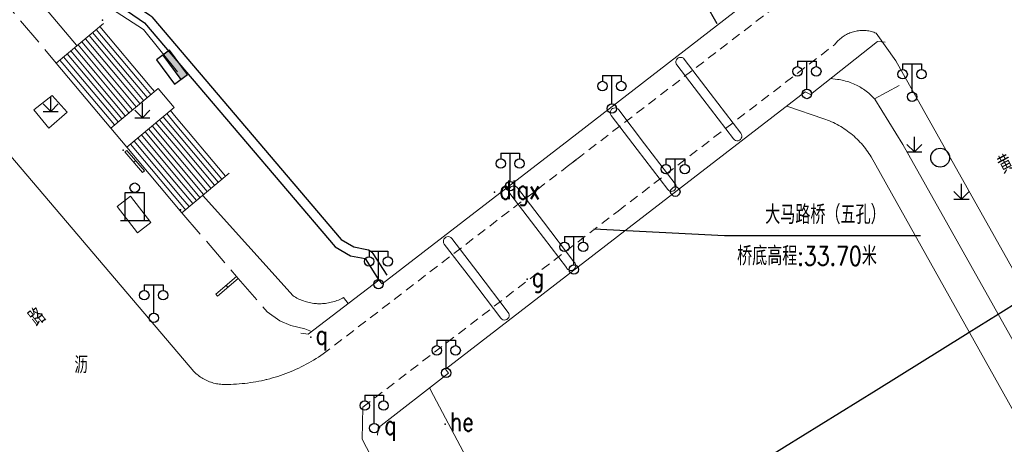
# Model space of a CAD drawing. Extents: x 39508475 to 39522402, y 3783947 to 3795549.
# Tile 309 of 323: x 39517552 to 39517656, y 3793382 to 3793427. Entities that reach past the tile are written whole.
import ezdxf
from ezdxf.enums import TextEntityAlignment as Align

# ---------------------------------------------------------------- set-up
doc = ezdxf.new("R2010")
doc.units = 0
doc.header["$PDSIZE"] = 0.2
doc.linetypes.add('X0', pattern=[4, 3, -1])
doc.linetypes.add('X70', pattern=[1.6, 1, -0.6])
doc.layers.get('0').update_dxf_attribs({"linetype": 'CONTINUOUS'})
for name, color, linetype in [('DLSS', 4, 'CONTINUOUS'), ('JCDL_DMX_F', 30, 'CONTINUOUS'), ('JCDL_JMDD_F', 231, 'CONTINUOUS'), ('JCDL_JMDX_F', 231, 'CONTINUOUS'), ('JCDL_JT_ZJ', 100, 'CONTINUOUS'), ('JCDL_JTD_F', 100, 'CONTINUOUS'), ('JCDL_JTX_F', 100, 'CONTINUOUS'), ('JMD', 6, 'CONTINUOUS'), ('SXSS', 5, 'CONTINUOUS'), ('ZBTZ', 3, 'CONTINUOUS'), ('zdh', 7, 'CONTINUOUS'), ('拆迁面积', 10, 'CONTINUOUS'), ('断面线', 2, 'CONTINUOUS')]:
    doc.layers.add(name, color=color, linetype=linetype)
for name, color, linetype, lineweight in [('JCDL_JMDX', 1, 'CONTINUOUS', 0), ('JCDL_ZBX', 3, 'CONTINUOUS', 0), ('JCDL_ZBX_F', 7, 'CONTINUOUS', 0), ('道路照明-管道', 40, 'CONTINUOUS', 18)]:
    doc.layers.add(name, color=color, linetype=linetype, lineweight=lineweight)
doc.styles.add('HZ', font='rs', dxfattribs={"width": 0.8, "bigfont": 'hztxt'})
doc.styles.get("Standard").update_dxf_attribs({"font": 'txt', "width": 1.1})
doc.linetypes.add('HOT_WATER_SUPPLY', pattern='A,12.7,-5.08,["HW",Standard,S=2.54,R=0,X=-2.54,Y=-1.27],-5.08', length=22.86)
doc.linetypes.add('X35', pattern='A,2,[150,AAA.SHX,S=1,R=0,X=0,Y=1],2,[177,AAA.SHX,S=1,R=0,X=0,Y=0.8],1e-09', length=4)
doc.linetypes.add('X4', pattern='A,0,-1e-09,[149,symbolx.shx,S=0.15,R=0,X=0,Y=0],-1.6', length=1.6)
doc.linetypes.add('ZIGZAG', pattern='A,0.00254,-5.08,[131,ltypeshp.shx,S=5.08,R=0,X=-5.08,Y=0],-10.16,[131,ltypeshp.shx,S=5.08,R=180,X=5.08,Y=0],-5.08', length=20.32254)

# ---------------------------------------------------------------- blocks, each defined once
blk = doc.blocks.new('5820000')
at = {"color": 0, "linetype": 'Continuous'}
blk.add_circle((0, 0), 1, dxfattribs=at)
blk = doc.blocks.new('9530003')
at = {"color": 0}
for p, q in [((0, 0), (0, 1.6)), ((-0.8, 0), (0.8, 0))]:
    blk.add_line(p, q, dxfattribs=at)
at = {"color": 0, "linetype": 'Continuous'}
for points in [[(0, 0), (-0.8, 0.8)], [(0, 0), (0.8, 0.8)]]:
    blk.add_lwpolyline(points, dxfattribs=at)
blk = doc.blocks.new('3521000')
at = {"color": 0}
for p, q in [((-1, 3.5), (1, 3.5)), ((0, 0.5), (0, 3.5))]:
    blk.add_line(p, q, dxfattribs=at)
at = {"color": 0, "linetype": 'Continuous', "flags": 128}
for points in [[(-1, 3.5), (-1, 2.9)], [(1, 3.5), (1, 2.9)]]:
    blk.add_lwpolyline(points, dxfattribs=at)
at = {"color": 0}
for centre in [(-1, 2.4), (1, 2.4), (0, 0)]:
    blk.add_circle(centre, 0.5, dxfattribs=at)
blk = doc.blocks.new('3613000')
at = {"color": 0}
for p, q in [((-1, 3), (1, 3)), ((-1, 0), (-1, 3)), ((1, 3), (1, 0)), ((-1.5, 0), (1.5, 0))]:
    blk.add_line(p, q, dxfattribs=at)
blk.add_circle((0, 3.5), 0.5, dxfattribs=at)
blk = doc.blocks.new('控制箱')
at = {"layer": '拆迁面积', "ltscale": 0.1}
blk.add_hatch(color=3, dxfattribs=at).paths.add_polyline_path([(39516847.8, 3790949.3), (39516847.8, 3790957.8), (39516815.7, 3790957.8), (39516815.7, 3790949.3)])
at = {"layer": '拆迁面积', "color": 3, "ltscale": 0.1}
blk.add_line((39516815.7, 3790957.8), (39516847.8, 3790957.8), dxfattribs=at)
blk.add_lwpolyline([(39516815.7, 3790966.3), (39516847.8, 3790966.3), (39516847.8, 3790949.3), (39516815.7, 3790949.3)], close=True, dxfattribs=at)

msp = doc.modelspace()

# ---------------------------------------------------------------- linework, layer by layer
at = {"layer": 'DLSS', "linetype": 'X70', "lineweight": 0}
for points in [[(39517635.793, 3793431.079), (39517611.30456, 3793412.28529)], [(39517615.27179, 3793406.4502), (39517638.303, 3793424.13899)], [(39517611.30456, 3793412.28529), (39517583.92029, 3793391.26916)], [(39517610.80388, 3793411.90104), (39517610.01058, 3793411.29221)], [(39517588.14734, 3793385.61764), (39517615.27179, 3793406.4502)]]:
    msp.add_lwpolyline(points, dxfattribs=at)
at = {"layer": 'DLSS', "linetype": 'Continuous', "lineweight": 20}
for points in [[(39517583.92029, 3793391.26916), (39517583.67361, 3793391.09999), (39517583.42393, 3793390.93528), (39517583.17156, 3793390.77473), (39517582.91656, 3793390.61838), (39517582.659, 3793390.46629), (39517582.39896, 3793390.31848), (39517582.13651, 3793390.175), (39517581.87171, 3793390.03589), (39517581.60464, 3793389.90119), (39517581.33538, 3793389.77093), (39517581.06399, 3793389.64516), (39517580.79056, 3793389.5239), (39517580.51516, 3793389.40718), (39517580.23786, 3793389.29505), (39517579.95874, 3793389.18753), (39517579.67787, 3793389.08465), (39517579.39534, 3793388.98644), (39517579.11122, 3793388.89292), (39517578.82559, 3793388.80413), (39517578.53853, 3793388.72008), (39517578.25011, 3793388.64081), (39517577.96042, 3793388.56632), (39517577.876, 3793388.546), (39517577.66953, 3793388.49664), (39517577.37753, 3793388.4318), (39517577.0845, 3793388.3718), (39517576.79051, 3793388.31667), (39517576.49565, 3793388.26642), (39517576.19999, 3793388.22106), (39517575.90363, 3793388.18061), (39517575.60663, 3793388.14507), (39517575.30909, 3793388.11447), (39517575.01108, 3793388.08879), (39517574.71268, 3793388.06806), (39517574.41399, 3793388.05228), (39517574.11507, 3793388.04146), (39517573.81601, 3793388.036), (39517573.66209, 3793388.02719), (39517573.50794, 3793388.02394), (39517573.35377, 3793388.02583), (39517573.19975, 3793388.03284), (39517573.04605, 3793388.04498), (39517572.89284, 3793388.06223), (39517572.74028, 3793388.08456), (39517572.58856, 3793388.11197), (39517572.43783, 3793388.14441), (39517572.28826, 3793388.18185), (39517572.14003, 3793388.22425), (39517572.01399, 3793388.265), (39517571.99328, 3793388.27156), (39517571.8482, 3793388.32372), (39517571.70493, 3793388.38069), (39517571.56364, 3793388.4424), (39517571.42447, 3793388.50877), (39517571.2876, 3793388.57974), (39517571.15316, 3793388.65523), (39517571.02131, 3793388.73515), (39517570.8922, 3793388.81942), (39517570.76596, 3793388.90794), (39517570.64274, 3793389.00061), (39517570.52267, 3793389.09733), (39517570.40589, 3793389.19799), (39517570.29252, 3793389.30249), (39517570.183, 3793389.411), (39517535.249, 3793430.479)], [(39517638.303, 3793424.13899), (39517638.38608, 3793424.24686), (39517638.4734, 3793424.35134), (39517638.56449, 3793424.45254), (39517638.65925, 3793424.55032), (39517638.75753, 3793424.64456), (39517638.85921, 3793424.73512), (39517638.96415, 3793424.82188), (39517639.07221, 3793424.90473), (39517639.18323, 3793424.98355), (39517639.29708, 3793425.05824), (39517639.4136, 3793425.12869), (39517639.53263, 3793425.19481), (39517639.65401, 3793425.25652), (39517639.77757, 3793425.31372), (39517639.90315, 3793425.36634), (39517640.03058, 3793425.41432), (39517640.15969, 3793425.45757), (39517640.2903, 3793425.49606), (39517640.42223, 3793425.52972), (39517640.55532, 3793425.5585), (39517640.665, 3793425.578), (39517640.68937, 3793425.58238), (39517640.82421, 3793425.60132), (39517640.95965, 3793425.61528), (39517641.09551, 3793425.62426), (39517641.23162, 3793425.62824), (39517641.36777, 3793425.62722), (39517641.5038, 3793425.6212), (39517641.63952, 3793425.61018), (39517641.77474, 3793425.59418), (39517641.90927, 3793425.57322), (39517642.04295, 3793425.54733), (39517642.17559, 3793425.51655), (39517642.307, 3793425.48091), (39517642.43702, 3793425.44047), (39517642.56546, 3793425.39527), (39517642.692, 3793425.34501), (39517644.785, 3793422.415), (39517683.509, 3793353.512)], [(39517588.14734, 3793385.61764), (39517588.08499, 3793382.236), (39517602.77999, 3793353.93699), (39517657.43416, 3793250)]]:
    msp.add_lwpolyline(points, dxfattribs=at)
at = {"layer": 'DLSS', "linetype": 'Continuous', "lineweight": 0}
for points in [[(39517622.30488, 3793422.57789), (39517622.20285, 3793422.67712), (39517622.07701, 3793422.74358), (39517621.93754, 3793422.77189), (39517621.79574, 3793422.75976), (39517621.6631, 3793422.70818), (39517621.55037, 3793422.62131), (39517621.46668, 3793422.50621), (39517621.41881, 3793422.37219), (39517621.41063, 3793422.23011), (39517621.44281, 3793422.09148), (39517621.51275, 3793421.96753)], [(39517621.51211, 3793421.96704), (39517624.26629, 3793418.36277)], [(39517622.30424, 3793422.5774), (39517625.05801, 3793418.97366)], [(39517625.05801, 3793418.97366), (39517628.31281, 3793414.71425)], [(39517615.33175, 3793417.20979), (39517615.22973, 3793417.30901), (39517615.10388, 3793417.37547), (39517614.96441, 3793417.40379), (39517614.82261, 3793417.39166), (39517614.68998, 3793417.34007), (39517614.57724, 3793417.25321), (39517614.49355, 3793417.1381), (39517614.44568, 3793417.00408), (39517614.4375, 3793416.862), (39517614.46968, 3793416.72337), (39517614.53962, 3793416.59943)], [(39517624.26629, 3793418.36277), (39517627.52068, 3793414.10389)], [(39517614.53898, 3793416.59893), (39517617.2991, 3793412.98688)], [(39517615.33111, 3793417.2093), (39517618.09083, 3793413.59778)], [(39517627.52068, 3793414.10389), (39517627.62206, 3793414.00417), (39517627.74791, 3793413.93771), (39517627.88738, 3793413.9094), (39517628.02918, 3793413.92153), (39517628.16181, 3793413.97311), (39517628.27455, 3793414.05998), (39517628.35824, 3793414.17508), (39517628.40611, 3793414.3091), (39517628.41429, 3793414.45118), (39517628.38211, 3793414.58981), (39517628.31281, 3793414.71425)], [(39517618.09083, 3793413.59778), (39517621.33968, 3793409.34615)], [(39517617.2991, 3793412.98688), (39517620.54755, 3793408.73578)], [(39517604.56537, 3793408.9139), (39517604.46334, 3793409.01312), (39517604.3375, 3793409.07958), (39517604.19803, 3793409.1079), (39517604.05623, 3793409.09577), (39517603.92359, 3793409.04418), (39517603.81086, 3793408.95732), (39517603.72716, 3793408.84221), (39517603.67929, 3793408.70819), (39517603.67111, 3793408.56611), (39517603.7033, 3793408.42748), (39517603.77324, 3793408.30354)], [(39517620.54755, 3793408.73578), (39517620.64894, 3793408.63607), (39517620.77478, 3793408.56961), (39517620.91425, 3793408.5413), (39517621.05605, 3793408.55342), (39517621.18869, 3793408.60501), (39517621.30142, 3793408.69187), (39517621.38511, 3793408.80698), (39517621.43299, 3793408.941), (39517621.44116, 3793409.08308), (39517621.40898, 3793409.22171), (39517621.33968, 3793409.34615)], [(39517603.77324, 3793408.30354), (39517606.53823, 3793404.68378)], [(39517604.56537, 3793408.9139), (39517607.32996, 3793405.29468)], [(39517607.32996, 3793405.29468), (39517610.57329, 3793401.05026)], [(39517606.53823, 3793404.68378), (39517609.78116, 3793400.43989)], [(39517597.59462, 3793403.54269), (39517597.49259, 3793403.64191), (39517597.36675, 3793403.70837), (39517597.22728, 3793403.73668), (39517597.08548, 3793403.72456), (39517596.95284, 3793403.67297), (39517596.84011, 3793403.58611), (39517596.75642, 3793403.471), (39517596.70854, 3793403.33698), (39517596.70037, 3793403.1949), (39517596.73255, 3793403.05627), (39517596.80249, 3793402.93232)], [(39517596.80249, 3793402.93232), (39517599.57105, 3793399.3079)], [(39517597.59462, 3793403.54269), (39517600.36278, 3793399.91879)], [(39517609.78053, 3793400.4394), (39517609.83879, 3793400.33825), (39517609.91831, 3793400.2528), (39517610.01501, 3793400.18742), (39517610.12393, 3793400.14547), (39517610.2395, 3793400.12908), (39517610.3558, 3793400.13911), (39517610.46686, 3793400.17503), (39517610.56699, 3793400.235), (39517610.65136, 3793400.31631), (39517610.7152, 3793400.41456), (39517610.75521, 3793400.52468), (39517610.76933, 3793400.641), (39517610.75683, 3793400.7575), (39517610.71835, 3793400.86817), (39517610.65589, 3793400.9673), (39517610.57266, 3793401.04977)], [(39517600.36278, 3793399.91879), (39517603.60255, 3793395.67904)], [(39517599.57105, 3793399.3079), (39517602.81042, 3793395.06868)], [(39517602.80978, 3793395.06819), (39517602.9118, 3793394.96896), (39517603.03765, 3793394.9025), (39517603.17712, 3793394.87419), (39517603.31892, 3793394.88632), (39517603.45155, 3793394.9379), (39517603.56429, 3793395.02477), (39517603.64798, 3793395.13987), (39517603.69585, 3793395.2739), (39517603.70403, 3793395.41598), (39517603.67185, 3793395.55461), (39517603.60191, 3793395.67855)]]:
    msp.add_lwpolyline(points, dxfattribs=at)
at = {"layer": 'JCDL_DMX_F', "color": 3, "linetype": 'X35', "lineweight": 0}
for points in [[(39517500, 3793492.27674), (39517557.719, 3793424.051), (39517557.76201, 3793424.00017)], [(39517703.013, 3793311.262), (39517645.51701, 3793413.52599), (39517642.536, 3793418.334), (39517642.41804, 3793418.46485), (39517642.29618, 3793418.59209), (39517642.17083, 3793418.71589), (39517642.04208, 3793418.83616), (39517641.91004, 3793418.95281), (39517641.77481, 3793419.06573), (39517641.63649, 3793419.17486), (39517641.4952, 3793419.28009), (39517641.35103, 3793419.38135), (39517641.2041, 3793419.47857), (39517641.05452, 3793419.57167), (39517640.955, 3793419.63), (39517640.90241, 3793419.66057), (39517640.74789, 3793419.7452), (39517640.59108, 3793419.82551), (39517640.43209, 3793419.90142), (39517640.27106, 3793419.97289), (39517640.1081, 3793420.03985), (39517639.94334, 3793420.10226), (39517639.77691, 3793420.16005), (39517639.60894, 3793420.2132), (39517639.43955, 3793420.26166), (39517639.26889, 3793420.30539), (39517639.09707, 3793420.34436), (39517638.92423, 3793420.37853), (39517638.75052, 3793420.40789), (39517638.576, 3793420.432), (39517637.84364, 3793420.53318)], [(39517571.12187, 3793408.12718), (39517580.72399, 3793397.452), (39517580.85663, 3793397.36729), (39517580.99199, 3793397.28699), (39517581.12973, 3793397.21085), (39517581.26973, 3793397.13895), (39517581.41186, 3793397.07134), (39517581.55597, 3793397.00809), (39517581.70195, 3793396.94927), (39517581.84966, 3793396.89492), (39517581.99894, 3793396.84509), (39517582.14968, 3793396.79983), (39517582.30173, 3793396.75919), (39517582.45494, 3793396.7232), (39517582.60919, 3793396.69189), (39517582.76431, 3793396.6653), (39517582.92017, 3793396.64344), (39517583.07662, 3793396.62634), (39517583.23352, 3793396.61402), (39517583.335, 3793396.609), (39517583.39073, 3793396.60648), (39517583.54809, 3793396.60373), (39517583.70546, 3793396.60578), (39517583.8627, 3793396.61263), (39517584.01965, 3793396.62425), (39517584.17618, 3793396.64066), (39517584.33214, 3793396.66182), (39517584.48738, 3793396.68773), (39517584.64175, 3793396.71836), (39517584.79513, 3793396.75367), (39517584.94735, 3793396.79364), (39517585.09829, 3793396.83822), (39517585.2478, 3793396.88739), (39517585.39574, 3793396.94109), (39517585.54198, 3793396.99926), (39517585.68637, 3793397.06187), (39517585.8288, 3793397.12885), (39517585.96911, 3793397.20013), (39517586.107, 3793397.27601), (39517586.5998, 3793396.62803)]]:
    msp.add_lwpolyline(points, dxfattribs=at)
at = {"layer": 'JCDL_JMDX', "color": 6, "lineweight": 0}
msp.add_lwpolyline([(39517589.858, 3793399.106), (39517588.376, 3793401.398), (39517586.839, 3793401.70401), (39517585.21, 3793402.643), (39517564.95599, 3793426.43101), (39517561.45699, 3793428.735), (39517556.387, 3793432.359), (39517500, 3793497.81778)], dxfattribs=at)
at = {"layer": 'JCDL_JMDX', "color": 6, "linetype": 'Continuous', "lineweight": 0}
for points in [[(39517555.57389, 3793422.1641), (39517560.591, 3793426.374)], [(39517565.99203, 3793419.15362), (39517565.54688, 3793419.68412), (39517560.20507, 3793426.05016)], [(39517564.44831, 3793417.85826), (39517562.22255, 3793420.51078), (39517558.66134, 3793424.75481)], [(39517564.83424, 3793418.1821), (39517563.05364, 3793420.30411), (39517559.04727, 3793425.07864)], [(39517565.22017, 3793418.50594), (39517563.88472, 3793420.09745), (39517559.4332, 3793425.40248)], [(39517565.6061, 3793418.82978), (39517564.7158, 3793419.89078), (39517559.81913, 3793425.72632)], [(39517563.29052, 3793416.88674), (39517559.7293, 3793421.13077), (39517557.50355, 3793423.78329)], [(39517563.67645, 3793417.21058), (39517560.56039, 3793420.92411), (39517557.88948, 3793424.10713)], [(39517564.06238, 3793417.53442), (39517561.39147, 3793420.71744), (39517558.27541, 3793424.43097)], [(39517562.13272, 3793415.91522), (39517557.23606, 3793421.75077), (39517556.34575, 3793422.81177)], [(39517562.51865, 3793416.23906), (39517558.06714, 3793421.5441), (39517556.73169, 3793423.13561)], [(39517562.90459, 3793416.5629), (39517558.89822, 3793421.33744), (39517557.11762, 3793423.45945)], [(39517561.36086, 3793415.26754), (39517555.57389, 3793422.1641)], [(39517561.74679, 3793415.59138), (39517556.40497, 3793421.95743), (39517555.95982, 3793422.48793)], [(39517566.37797, 3793419.47746), (39517561.36086, 3793415.26754)], [(39517563.06706, 3793413.23421), (39517568.08417, 3793417.44411)], [(39517572.76921, 3793409.50948), (39517568.27472, 3793414.86572), (39517566.92638, 3793416.4726)], [(39517573.15514, 3793409.83332), (39517568.2112, 3793415.72519), (39517567.31231, 3793416.79644)], [(39517573.54107, 3793410.15716), (39517568.14769, 3793416.58465), (39517567.69824, 3793417.12028)], [(39517571.61141, 3793408.53796), (39517568.46527, 3793412.28733), (39517565.76858, 3793415.50108)], [(39517571.99735, 3793408.8618), (39517568.40176, 3793413.1468), (39517566.15451, 3793415.82492)], [(39517572.38328, 3793409.18564), (39517568.33824, 3793414.00626), (39517566.54044, 3793416.14876)], [(39517570.45362, 3793407.56645), (39517568.65583, 3793409.70895), (39517564.61079, 3793414.52957)], [(39517570.83955, 3793407.89029), (39517568.59231, 3793410.56841), (39517564.99672, 3793414.8534)], [(39517571.22548, 3793408.21412), (39517568.52879, 3793411.42787), (39517565.38265, 3793415.17724)], [(39517568.90989, 3793406.27109), (39517563.06706, 3793413.23421)], [(39517569.29583, 3793406.59493), (39517568.84638, 3793407.13056), (39517563.45299, 3793413.55805)], [(39517569.68176, 3793406.91877), (39517568.78286, 3793407.99002), (39517563.83893, 3793413.88189)], [(39517570.06769, 3793407.24261), (39517568.71934, 3793408.84948), (39517564.22486, 3793414.20573)], [(39517562.86599, 3793412.722), (39517564.747, 3793410.547)], [(39517573.927, 3793410.481), (39517568.90989, 3793406.27109)], [(39517574.73356, 3793399.48589), (39517572.52256, 3793397.61588)]]:
    msp.add_lwpolyline(points, dxfattribs=at)
at = {"layer": 'JCDL_JMDX_F', "linetype": 'Continuous', "lineweight": 0}
for points in [[(39517563.05509, 3793412.88553), (39517562.86599, 3793412.722)], [(39517563.05509, 3793412.88553), (39517564.9361, 3793410.71054)], [(39517563.8065, 3793411.6345), (39517563.99559, 3793411.79803)], [(39517564.747, 3793410.547), (39517564.9361, 3793410.71054)], [(39517574.895, 3793399.295), (39517572.684, 3793397.42499)], [(39517572.52256, 3793397.61588), (39517572.684, 3793397.42499)], [(39517573.62806, 3793398.55088), (39517573.7895, 3793398.36)]]:
    msp.add_lwpolyline(points, dxfattribs=at)
at = {"layer": 'JCDL_JTX_F', "linetype": 'Continuous', "lineweight": 0}
for points in [[(39517628.39626, 3793428.16017), (39517610.09764, 3793414.06042)], [(39517635.701, 3793418.845), (39517642.83952, 3793424.46938)], [(39517642.83952, 3793424.46938), (39517643.63395, 3793424.37514)], [(39517616.44967, 3793404.69452), (39517635.1498, 3793419.10364)], [(39517635.1498, 3793419.10364), (39517635.701, 3793418.845)], [(39517610.09764, 3793414.06042), (39517590.185, 3793398.71701)], [(39517596.93852, 3793389.66047), (39517616.44967, 3793404.69452)], [(39517589.858, 3793399.106), (39517582.337, 3793393.38601)], [(39517590.185, 3793398.71701), (39517589.858, 3793399.106)], [(39517582.337, 3793393.38601), (39517581.54429, 3793393.49383)], [(39517589.78303, 3793383.43073), (39517597.23131, 3793389.24511)], [(39517597.23131, 3793389.24511), (39517596.93852, 3793389.66047)], [(39517589.78303, 3793383.43073), (39517589.68521, 3793382.63673)]]:
    msp.add_lwpolyline(points, dxfattribs=at)
at = {"layer": 'JCDL_ZBX', "color": 114, "linetype": 'X4', "lineweight": 0, "true_color": 0x009944}
msp.add_lwpolyline([(39517562.047, 3793406.93201), (39517564.185, 3793404.136), (39517565.60308, 3793405.22036), (39517563.46508, 3793408.01636), (39517562.047, 3793406.93201)], dxfattribs=at)
at = {"layer": 'JCDL_ZBX_F', "color": 114, "linetype": 'X0', "lineweight": 0, "true_color": 0x009944}
for points in [[(39517500, 3793487.6574), (39517555.57389, 3793422.1641)], [(39517642.49897, 3793418.37508), (39517646.00203, 3793420.2495)], [(39517553.19829, 3793417.204), (39517555.12366, 3793418.71282), (39517556.72815, 3793416.96365), (39517554.79173, 3793415.26588), (39517553.19829, 3793417.204)], [(39517566.37797, 3793419.47746), (39517568.08417, 3793417.44411)], [(39517561.36086, 3793415.26754), (39517563.06706, 3793413.23421)], [(39517568.90989, 3793406.27109), (39517574.73356, 3793399.48589), (39517574.895, 3793399.295), (39517577.99351, 3793395.7298), (39517579.33075, 3793394.78523), (39517580.50492, 3793394.29667), (39517581.9874, 3793393.93523), (39517582.69687, 3793393.65971)]]:
    msp.add_lwpolyline(points, dxfattribs=at)
at = {"layer": 'JMD', "linetype": 'Continuous'}
for p, q in [((39517612.68726, 3793404.54778), (39517626.55932, 3793403.83925)), ((39517626.55932, 3793403.83925), (39517647.40932, 3793403.83925))]:
    msp.add_line(p, q, dxfattribs=at)
at = {"layer": 'SXSS', "color": 6, "linetype": 'HOT_WATER_SUPPLY', "ltscale": 0.5, "flags": 128}
for points in [[(39517625.81057, 3793426.32866), (39517624.61338, 3793428.37778, -0.14654869), (39517624.47824, 3793428.93551), (39517624.50551, 3793429.44658, -0.026147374), (39517624.51652, 3793429.55051), (39517624.74157, 3793430.96426, -0.022987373), (39517624.76018, 3793431.05426), (39517625.14553, 3793432.56468), (39517625.17007, 3793433.5335), (39517624.97947, 3793434.48152), (39517624.36795, 3793435.82516), (39517616.02712, 3793449.93719, -0.079651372), (39517615.91121, 3793450.2318), (39517614.44744, 3793456.90681), (39517614.09608, 3793458.11331), (39517613.77529, 3793458.76727), (39517613.18869, 3793459.6037), (39517596.9582, 3793479.56398), (39517591.66914, 3793486.06847), (39517589.76918, 3793484.45792, -0.414213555), (39517588.35975, 3793484.57412), (39517586.89459, 3793486.30257, -0.414213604), (39517587.01079, 3793487.712), (39517588.83163, 3793489.25547), (39517580.29759, 3793499.35456), (39517566.18219, 3793516.05856, -0.00186307), (39517566.1774, 3793516.06427), (39517538.92274, 3793548.80902), (39517515.0994, 3793577.43127, -0.00498337), (39517515.0868, 3793577.44671), (39517501.69081, 3793594.20971, -0.297001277), (39517501.58529, 3793595.29631), (39517501.3077, 3793595.63956), (39517500.64748, 3793595.07863), (39517500.22144, 3793594.71666, -0.222103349), (39517499.40483, 3793594.49316), (39517499.27387, 3793594.51563, -0.008928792), (39517499.23878, 3793594.5223), (39517498.83535, 3793594.60646, -0.026798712), (39517498.73181, 3793594.63392), (39517498.33969, 3793594.76076, -0.031266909), (39517498.22345, 3793594.80656), (39517497.72598, 3793595.03946, -0.031266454), (39517497.61635, 3793595.09941), (39517497.26782, 3793595.31933, -0.031267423), (39517497.16652, 3793595.39247), (39517496.74216, 3793595.74123, -0.033527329), (39517496.64459, 3793595.83303), (39517496.32131, 3793596.18087, -0.03084204), (39517496.24313, 3793596.27615), (39517495.95827, 3793596.67056, -0.024964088), (39517495.90395, 3793596.75428), (39517495.76605, 3793596.99199, -0.026797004), (39517495.71735, 3793597.08739), (39517495.49413, 3793597.58928, -0.040209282), (39517495.44086, 3793597.74076), (39517495.26593, 3793598.40438, -0.049281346), (39517495.23474, 3793598.59853), (39517495.18476, 3793599.42003, -0.241104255), (39517495.55007, 3793600.25505), (39517496.95148, 3793601.40046), (39517496.64352, 3793601.80988, -0.300866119), (39517495.60602, 3793602.18599), (39517481.17402, 3793621.63), (39517446.4015, 3793668.56471, -0.000830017), (39517446.39953, 3793668.56738), (39517410.89133, 3793716.82924), (39517409.92966, 3793717.73484), (39517408.50842, 3793718.45853), (39517408.08577, 3793718.53008), (39517406.14793, 3793718.11607, -0.030900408), (39517406.02581, 3793718.09777), (39517405.86147, 3793718.08345, -0.015936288), (39517405.79783, 3793718.07994), (39517405.30322, 3793718.06848, -0.015297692), (39517405.24204, 3793718.06893), (39517404.91219, 3793718.08147, -0.022950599), (39517404.82076, 3793718.08916), (39517404.32972, 3793718.15325, -0.028688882), (39517404.21706, 3793718.17459), (39517403.57687, 3793718.33432, -0.017212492), (39517403.5107, 3793718.35327), (39517403.19669, 3793718.45502, -0.032133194), (39517403.07733, 3793718.50236), (39517402.33204, 3793718.85491, -0.029075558), (39517402.23007, 3793718.91062), (39517401.81039, 3793719.17264, -0.022949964), (39517401.73488, 3793719.22474), (39517401.34098, 3793719.52412, -0.034538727), (39517401.23715, 3793719.615), (39517400.54005, 3793720.31573, -0.016486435), (39517400.49512, 3793720.36398), (39517399.42304, 3793721.59411), (39517386.71113, 3793736.17998, -0.039932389), (39517386.61627, 3793736.30818), (39517386.13099, 3793737.08703, -0.049726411), (39517386.04329, 3793737.26501), (39517385.72132, 3793738.12438, -0.037195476), (39517385.67967, 3793738.267), (39517385.58401, 3793738.71635, -0.028924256), (39517385.56652, 3793738.83061), (39517385.50899, 3793739.44027, -0.028924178), (39517385.50479, 3793739.55579), (39517385.5147, 3793740.0151, -0.02065807), (39517385.5199, 3793740.09753), (39517385.55176, 3793740.40222, -0.041418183), (39517385.5825, 3793740.56472), (39517385.90818, 3793741.74252, -0.028689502), (39517385.94502, 3793741.8511), (39517386.93527, 3793744.29836), (39517386.35005, 3793745.1966), (39517381.55605, 3793750.91285), (39517351.63366, 3793781.94768), (39517339.85174, 3793793.90298), (39517304.88985, 3793827.99364), (39517279.06287, 3793853.17703, -0.334528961), (39517278.88022, 3793854.36653), (39517278.46443, 3793854.8238), (39517277.3712, 3793853.85768, -0.198112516), (39517276.65046, 3793853.60872), (39517276.52393, 3793853.61614, -0.019993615), (39517276.44437, 3793853.624), (39517276.06792, 3793853.67649, -0.038404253), (39517275.91807, 3793853.70926), (39517275.312, 3793853.89148, -0.033600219), (39517275.18632, 3793853.93868), (39517274.95554, 3793854.04352, -0.019195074), (39517274.88693, 3793854.07793), (39517274.66487, 3793854.20016, -0.023995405), (39517274.58315, 3793854.2504), (39517274.26926, 3793854.46475, -0.030116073), (39517274.17414, 3793854.53848), (39517273.84281, 3793854.82884, -0.049508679), (39517273.70782, 3793854.97308), (39517273.20636, 3793855.62816, -0.045208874), (39517273.11004, 3793855.78077), (39517272.93701, 3793856.1192, -0.030169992), (39517272.8887, 3793856.22967), (39517272.7358, 3793856.64596, -0.031265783), (39517272.70013, 3793856.76571), (39517272.62883, 3793857.07447, -0.034720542), (39517272.60706, 3793857.21147), (39517272.55136, 3793857.84185, -0.216537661), (39517272.82599, 3793858.62229), (39517273.88456, 3793859.7253), (39517273.0533, 3793860.60376, -0.254878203), (39517272.14859, 3793860.91675), (39517256.70645, 3793877.87629), (39517249.27244, 3793885.76023), (39517242.51927, 3793892.9221), (39517201.05827, 3793932.78024), (39517169.64497, 3793962.9791, -0.004968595), (39517169.63078, 3793962.99302), (39517160.65476, 3793971.97201), (39517159.28986, 3793973.0717), (39517157.94087, 3793973.97547), (39517155.02933, 3793975.61236), (39517150.72105, 3793977.12336, -0.04476218), (39517150.55839, 3793977.19732), (39517146.76229, 3793979.35193), (39517143.45638, 3793981.22831, -0.051632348), (39517143.28867, 3793981.3479), (39517139.13968, 3793985.0059, -0.023704), (39517139.07165, 3793985.07186), (39517136.73223, 3793987.56596), (39517135.83391, 3793988.1582), (39517135.32573, 3793988.49324), (39517116.3447, 3793999.12759, -0.000353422), (39517116.34346, 3793999.12828), (39517108.7759, 3794003.38217)], [(39517091.34884, 3793938.89823), (39517120.73678, 3793918.6078), (39517129.27617, 3793912.71192, -0.018762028), (39517129.33626, 3793912.66701), (39517137.34558, 3793906.19924), (39517140.22166, 3793904.31506), (39517140.9423, 3793903.97077), (39517141.49897, 3793903.73419), (39517142.05454, 3793903.52245, -0.061990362), (39517142.27273, 3793903.40664), (39517145.01232, 3793901.48462, -0.033278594), (39517145.11585, 3793901.40119), (39517160.47786, 3793887.2372, -0.038232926), (39517160.5819, 3793887.12541), (39517161.5849, 3793885.86742, -0.026156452), (39517161.64572, 3793885.78237), (39517162.68145, 3793884.16112), (39517164.06474, 3793881.99581), (39517165.75411, 3793879.64999), (39517166.65616, 3793878.60953), (39517217.02042, 3793829.19259), (39517218.30974, 3793830.65127, -0.418890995), (39517219.73314, 3793830.72761), (39517234.88913, 3793816.8946, -0.41421405), (39517234.95361, 3793815.48186), (39517233.15187, 3793813.50781), (39517234.99919, 3793811.66848), (39517250.69877, 3793796.33288), (39517297.39899, 3793750.71535), (39517304.66093, 3793743.62178), (39517310.28576, 3793738.12734, -0.008424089), (39517310.30947, 3793738.1034), (39517321.19707, 3793726.72661), (39517337.64047, 3793709.5444, -0.018812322), (39517337.6904, 3793709.48813), (39517362.22173, 3793679.65543), (39517368.33766, 3793673.53072), (39517369.34764, 3793673.06343, -0.022707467), (39517369.42821, 3793673.02161), (39517370.43435, 3793672.43998, -0.024977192), (39517370.51819, 3793672.38575), (39517371.67071, 3793671.55591, -0.02848419), (39517371.75916, 3793671.48423), (39517373.00069, 3793670.35526, -0.022824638), (39517373.06534, 3793670.29086), (39517373.50153, 3793669.81465, -0.015029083), (39517373.54077, 3793669.76913), (39517374.1915, 3793668.96682, -0.015028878), (39517374.22794, 3793668.91903), (39517374.60387, 3793668.39394, -0.011634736), (39517374.63007, 3793668.35548), (39517374.84074, 3793668.03026, -0.016968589), (39517374.87568, 3793667.97209), (39517375.62775, 3793666.61785, -0.025051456), (39517375.67192, 3793666.52798), (39517376.13171, 3793665.46064, -0.020316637), (39517376.16079, 3793665.3848), (39517376.44988, 3793664.52825, -0.020085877), (39517376.47248, 3793664.45119), (39517376.78585, 3793663.1987, -0.024323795), (39517376.80484, 3793663.10333), (39517376.96849, 3793662.00484), (39517379.11021, 3793658.13043), (39517426.30887, 3793594.87793, -0.003926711), (39517426.31817, 3793594.86527), (39517434.81967, 3793583.09072), (39517436.76439, 3793584.42799, -0.406736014), (39517438.14022, 3793584.19151), (39517450.19222, 3793567.59151, -0.406158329), (39517449.9926, 3793566.21129), (39517448.29566, 3793564.90632), (39517450.25115, 3793562.1017), (39517459.86513, 3793549.11166), (39517497.17498, 3793502.62951), (39517557.06115, 3793433.10859), (39517565.52492, 3793427.25339, -0.065159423), (39517565.71739, 3793427.07929), (39517585.85926, 3793403.42299), (39517587.19575, 3793402.65261), (39517588.57126, 3793402.37875, -0.20278634), (39517589.21574, 3793401.94098), (39517590.69775, 3793399.64898)]]:
    msp.add_lwpolyline(points, format="xyb", dxfattribs=at)
at = {"layer": 'SXSS', "flags": 128}
msp.add_lwpolyline([(39517496.406, 3793501.99), (39517556.387, 3793432.359), (39517564.95599, 3793426.43101), (39517585.21, 3793402.643), (39517586.839, 3793401.70401), (39517588.376, 3793401.398), (39517589.858, 3793399.106)], dxfattribs=at)
at = {"layer": 'SXSS', "linetype": 'X35', "lineweight": 0}
for points in [[(39517705.021, 3793299.95), (39517642.161, 3793412.194), (39517642.04618, 3793412.38177), (39517641.9266, 3793412.56655), (39517641.80268, 3793412.74844), (39517641.6745, 3793412.92736), (39517641.54212, 3793413.1032), (39517641.40563, 3793413.27586), (39517641.26509, 3793413.44525), (39517641.1206, 3793413.61127), (39517640.97221, 3793413.77383), (39517640.82003, 3793413.93283), (39517640.66414, 3793414.0882), (39517640.50461, 3793414.23984), (39517640.34155, 3793414.38766), (39517640.17802, 3793414.5288), (39517640.00518, 3793414.67155), (39517639.83205, 3793414.80746), (39517639.65577, 3793414.93924), (39517639.47641, 3793415.06681), (39517639.2941, 3793415.19011), (39517639.10892, 3793415.30906), (39517638.92098, 3793415.42361), (39517638.73038, 3793415.53369), (39517638.53724, 3793415.63923), (39517638.34166, 3793415.74017), (39517638.14375, 3793415.83647), (39517637.94362, 3793415.92806), (39517637.74138, 3793416.0149), (39517637.53714, 3793416.09694), (39517637.33102, 3793416.17412), (39517637.123, 3793416.24601), (39517633.2003, 3793417.60148)], [(39517595.23066, 3793387.68333), (39517595.66685, 3793386.85747), (39517601.94684, 3793374.96732)]]:
    msp.add_lwpolyline(points, dxfattribs=at)
at = {"layer": 'zdh'}
for p in [(39517560.487, 3793426.712, 36.602), (39517562.683, 3793412.899, 39.602), (39517602.145, 3793408.458, 39.128), (39517568.778, 3793406.585, 39.719), (39517605.592, 3793399.198, 39.347), (39517582.622, 3793393.048, 39.097), (39517589.911, 3793383.463, 38.927), (39517596.903, 3793383.814, 39.226)]:
    msp.add_point(p, dxfattribs=at)
at = {"layer": '断面线', "color": 1, "flags": 128}
msp.add_lwpolyline([(39517582.26193, 3793349.89568), (39517599.3612, 3793360.52076), (39517605.1699, 3793364.13014), (39517607.05275, 3793365.3001), (39517607.5325, 3793365.5982), (39517616.28514, 3793371.03688), (39517624.7751, 3793376.31234), (39517632.95288, 3793381.39381), (39517642.67765, 3793387.43655), (39517652.18952, 3793393.34699), (39517652.58, 3793393.58963), (39517655.65246, 3793395.49878), (39517658.01345, 3793396.96584), (39517658.80959, 3793397.46054), (39517666.4763, 3793402.22445)], dxfattribs=at)
at = {"layer": '道路照明-管道', "linetype": 'ZIGZAG', "ltscale": 0.05, "flags": 128}
msp.add_lwpolyline([(39517116.79434, 3794014.23872), (39517111.52443, 3794014.23872), (39517090.54133, 3793938.49885), (39517095.37021, 3793935.17833), (39517139.66562, 3793903.10909), (39517141.49551, 3793902.15295), (39517144.25488, 3793900.0228), (39517159.63719, 3793885.95318), (39517162.02027, 3793882.1941), (39517165.40681, 3793877.68318), (39517180.40916, 3793863.24589), (39517211.7233, 3793830.99391), (39517216.51631, 3793827.69764), (39517218.96212, 3793829.32658), (39517233.63698, 3793816.04448), (39517231.13964, 3793813.19257), (39517244.87382, 3793799.91047), (39517277.58766, 3793767.63586), (39517314.17626, 3793732.05497), (39517335.40234, 3793709.68143), (39517337.53459, 3793707.23803), (39517347.25514, 3793695.64751), (39517360.94313, 3793678.94202), (39517367.7888, 3793672.09378), (39517369.85832, 3793670.9034), (39517371.92783, 3793669.21182), (39517373.24481, 3793667.64552), (39517373.9974, 3793666.32986), (39517374.93808, 3793663.94909), (39517375.62794, 3793661.06713), (39517381.34504, 3793652.69657), (39517410.62385, 3793612.88469), (39517434.51237, 3793580.87585), (39517437.22095, 3793582.57954), (39517442.43739, 3793575.46409), (39517448.48235, 3793567.17858), (39517446.07476, 3793565.1742), (39517459.21627, 3793547.2352), (39517470.05047, 3793533.50535), (39517502.18805, 3793493.83266), (39517534.11637, 3793456.58284), (39517556.32277, 3793431.25604), (39517564.84967, 3793425.74405), (39517568.46107, 3793421.23426)], dxfattribs=at)

# ---------------------------------------------------------------- block references
at = {"layer": 'JCDL_JMDD_F'}
for name, p in [('3521000', (39517635.33201, 3793418.88499)), ('3521000', (39517646.505, 3793418.585)), ('3521000', (39517614.611, 3793417.329)), ('3521000', (39517603.79899, 3793409.092)), ('3521000', (39517621.351, 3793408.507)), ('3613000', (39517563.89876, 3793405.43072)), ('3521000', (39517610.56699, 3793400.235)), ('3521000', (39517589.809, 3793398.692)), ('3521000', (39517565.924, 3793395.105)), ('3521000', (39517597.00501, 3793389.252)), ('3521000', (39517589.34935, 3793383.3884))]:
    msp.add_blockref(name, p, dxfattribs=at)
at = {"layer": 'JCDL_JTD_F'}
msp.add_blockref('5820000', (39517649.499, 3793412.118), dxfattribs=at)
at = {"layer": 'ZBTZ'}
for p in [(39517554.98433, 3793417.0238), (39517564.72248, 3793416.3558), (39517646.7586, 3793412.7257), (39517651.75784, 3793407.72646)]:
    msp.add_blockref('9530003', p, dxfattribs=at)
at = {"layer": '拆迁面积', "color": 3, "xscale": -0.1000000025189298, "yscale": 0.09999999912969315, "zscale": 0.1, "rotation": 126.4584977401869}
msp.add_blockref('控制箱', (37474220.18358, 7196985.23955), dxfattribs=at)

# ---------------------------------------------------------------- texts
at = {"layer": 'JCDL_JT_ZJ', "lineweight": 0, "style": 'HZ', "width": 0.8}
for s, rotation, p in [('黄', 28.0240824, (39517656.45956, 3793409.85476)), ('路', 38.8499609, (39517553.85962, 3793393.65208))]:
    msp.add_text(s, height=1.8, rotation=rotation, dxfattribs=at).set_placement(p, align=Align.BOTTOM_LEFT)
msp.add_text('沥', height=1.8, dxfattribs=at).set_placement((39517557.49585, 3793388.66424), align=Align.BOTTOM_LEFT)
at = {"layer": 'JMD', "linetype": 'Continuous', "style": 'HZ', "width": 0.8}
for s, p in [('大马路桥（五孔）', (39517630.90377, 3793405.07478)), (' 桥底高程:33.70米', (39517626.81892, 3793400.67908))]:
    msp.add_text(s, height=2, dxfattribs=at).set_placement(p)
at = {"layer": 'zdh', "style": 'HZ', "width": 0.8}
for s, p in [('dlgx', (39517602.645, 3793407.708, 39.128)), ('g', (39517606.092, 3793398.448, 39.347)), ('q', (39517583.122, 3793392.298, 39.097)), ('he', (39517597.403, 3793383.064, 39.226)), ('q', (39517590.411, 3793382.713, 38.927))]:
    msp.add_text(s, height=2, dxfattribs=at).set_placement(p)

doc.saveas('drawing.dxf')
